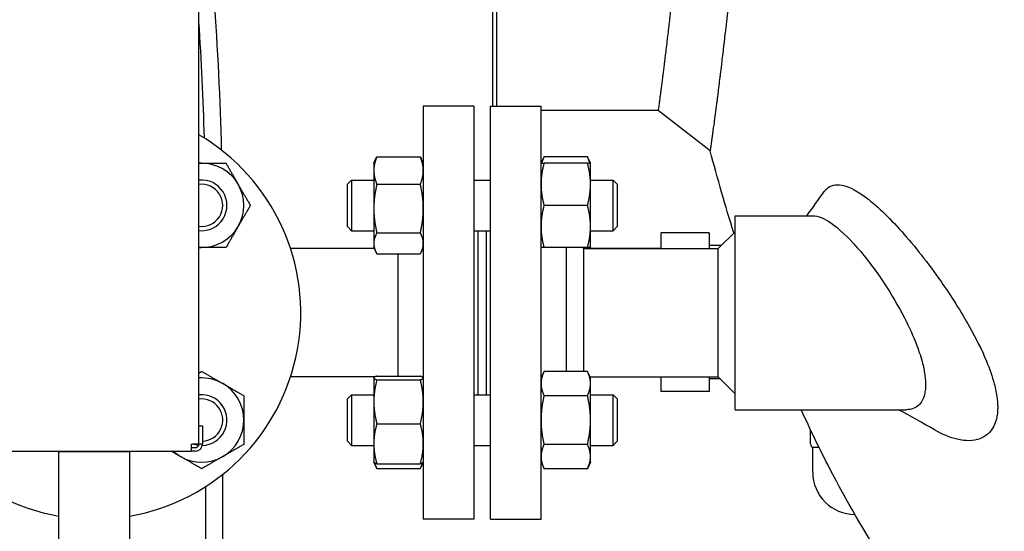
# Model space of a CAD drawing. Header units: inches. Extents: x 24 to 1128, y -58 to 748.
# Tile 276 of 656: x 472 to 487, y 295 to 303. Entities that reach past the tile are written whole.
import ezdxf

# ---------------------------------------------------------------- set-up
doc = ezdxf.new("R2010")
doc.units = ezdxf.units.IN
doc.header["$LTSCALE"] = 32
doc.header["$MEASUREMENT"] = 0
doc.layers.add('Visible (ANSI)', color=7, linetype='Continuous', lineweight=30)

msp = doc.modelspace()

# ---------------------------------------------------------------- linework, layer by layer
at = {"layer": 'Visible (ANSI)'}
for p, q in [((474.89233, 296.59617), (474.89233, 322.49617)), ((479.24679, 317.48366), (479.24679, 301.60867)), ((479.30929, 301.60629), (479.30929, 317.48604)), ((478.21983, 301.60617), (478.21983, 295.48617)), ((478.96983, 301.60617), (478.21983, 301.60617)), ((478.96983, 301.60617), (478.96983, 295.48617)), ((479.21483, 295.48617), (479.21483, 301.60617)), ((479.21483, 301.60617), (479.96483, 301.60617)), ((479.24929, 301.60617), (479.24679, 301.60867)), ((479.96483, 295.48617), (479.96483, 301.60617)), ((481.70228, 301.54617), (479.96483, 301.54617)), ((482.47272, 300.94663), (481.70228, 301.54617)), ((477.48583, 300.76216), (477.51786, 300.83085)), ((477.48583, 300.76216), (477.48583, 300.65355)), ((477.53092, 300.85683), (478.17474, 300.85683)), ((478.21983, 300.76216), (478.1878, 300.83085)), ((479.96483, 300.76216), (480.00992, 300.85885)), ((480.65374, 300.85885), (480.00992, 300.85885)), ((480.65374, 300.76216), (480.00992, 300.76216)), ((480.69883, 300.76216), (480.65374, 300.85885)), ((480.69883, 300.44966), (480.69883, 300.76216)), ((477.48583, 300.65355), (477.48583, 300.09044)), ((477.09483, 300.44966), (477.15733, 300.51216)), ((477.09483, 299.82466), (477.09483, 300.44966)), ((477.15733, 300.51216), (477.15733, 299.76216)), ((477.15733, 300.51216), (477.48583, 300.51216)), ((477.53092, 300.45028), (478.17474, 300.45028)), ((478.96983, 300.51216), (479.21483, 300.51216)), ((480.69883, 300.51216), (481.03233, 300.51216)), ((480.69883, 299.82466), (480.69883, 300.44966)), ((481.03233, 299.76216), (481.03233, 300.51216)), ((481.09483, 300.44966), (481.03233, 300.51216)), ((481.09483, 300.44966), (481.09483, 299.82466)), ((477.48583, 300.09044), (477.48583, 299.57405)), ((480.65374, 300.13716), (480.00992, 300.13716)), ((482.84233, 297.10867), (482.84233, 299.98367)), ((482.84233, 299.98367), (483.99791, 299.98367)), ((477.09483, 299.82466), (477.15733, 299.76216)), ((477.15733, 299.76216), (477.48583, 299.76216)), ((477.53092, 299.73061), (478.17474, 299.73061)), ((478.96983, 299.76216), (479.21483, 299.76216)), ((479.02983, 299.76216), (479.02983, 297.33018)), ((479.14983, 299.76216), (479.14983, 297.33018)), ((479.15483, 297.33018), (479.15483, 299.76216)), ((480.69883, 299.51216), (480.69883, 299.82466)), ((480.69883, 299.76216), (481.03233, 299.76216)), ((481.09483, 299.82466), (481.03233, 299.76216)), ((481.74189, 299.73051), (481.74189, 299.49617)), ((482.45989, 299.73051), (481.74189, 299.73051)), ((482.45989, 299.73051), (482.45989, 299.49617)), ((482.59233, 299.49617), (482.84233, 299.74617)), ((477.48583, 299.57405), (477.48583, 299.51216)), ((476.24823, 299.50501), (477.48917, 299.50501)), ((477.49329, 299.49617), (476.25113, 299.49617)), ((477.48583, 299.51216), (477.51786, 299.44347)), ((478.21983, 299.51216), (478.1878, 299.44347)), ((480.65374, 299.51216), (480.00992, 299.51216)), ((480.34483, 297.67687), (480.34483, 299.51216)), ((480.59483, 299.49617), (480.57884, 299.51216)), ((480.59483, 299.49617), (482.59233, 299.49617)), ((480.59483, 299.49617), (480.59483, 297.67687)), ((480.69883, 299.51216), (480.69137, 299.49617)), ((480.6955, 299.50501), (481.74189, 299.50501)), ((482.64117, 299.54501), (482.45989, 299.54501)), ((482.59233, 297.59617), (482.59233, 299.49617)), ((477.53092, 299.41749), (478.17474, 299.41749)), ((477.83983, 299.41749), (477.83983, 297.6054)), ((479.96483, 297.58018), (480.00992, 297.67687)), ((480.65374, 297.67687), (480.00992, 297.67687)), ((480.69883, 297.58018), (480.65374, 297.67687)), ((477.50613, 297.59617), (476.25113, 297.59617)), ((477.48583, 297.58018), (477.48665, 297.58193)), ((477.48583, 297.58018), (477.48583, 297.57843)), ((477.48583, 297.57843), (477.48583, 297.22635)), ((477.48665, 297.58193), (477.49329, 297.59617)), ((477.53092, 297.6054), (478.17474, 297.6054)), ((477.53092, 297.55146), (478.17474, 297.55146)), ((478.21983, 297.58018), (478.21901, 297.58193)), ((480.69137, 297.59617), (482.59233, 297.59617)), ((480.69883, 297.49645), (480.69883, 297.58018)), ((481.74189, 297.59617), (481.74189, 297.37951)), ((482.45989, 297.59617), (482.45989, 297.37951)), ((482.62349, 297.56501), (482.45989, 297.56501)), ((482.59233, 297.59617), (482.84233, 297.34617)), ((480.69883, 296.95518), (480.69883, 297.49645)), ((477.09483, 297.26768), (477.15733, 297.33018)), ((477.09483, 296.64268), (477.09483, 297.26768)), ((477.15733, 297.33018), (477.15733, 296.58018)), ((477.15733, 297.33018), (477.48583, 297.33018)), ((478.96983, 297.33018), (479.21483, 297.33018)), ((480.65374, 297.31602), (480.00992, 297.31602)), ((480.69883, 297.33018), (481.03233, 297.33018)), ((481.03233, 296.58018), (481.03233, 297.33018)), ((481.09483, 297.26768), (481.03233, 297.33018)), ((481.09483, 297.26768), (481.09483, 296.64268)), ((482.45989, 297.37951), (481.74189, 297.37951)), ((477.48583, 297.22635), (477.48583, 296.6031)), ((482.84233, 297.10867), (485.38414, 297.10867)), ((480.69883, 296.41391), (480.69883, 296.95518)), ((474.89333, 296.59617), (474.89333, 296.87117)), ((474.89333, 296.87117), (474.94333, 296.87117)), ((474.94333, 296.87117), (474.94333, 296.59617)), ((477.53092, 296.90124), (478.17474, 296.90124)), ((483.96284, 296.6012), (483.96284, 296.80658)), ((474.77983, 296.59617), (474.77983, 296.49617)), ((474.77983, 296.59617), (474.79233, 296.59617)), ((474.77983, 296.54617), (474.84333, 296.54617)), ((474.89233, 296.59617), (474.79233, 296.59617)), ((474.94333, 296.59617), (474.89333, 296.59617)), ((477.09483, 296.64268), (477.15733, 296.58018)), ((477.15733, 296.58018), (477.48583, 296.58018)), ((477.48583, 296.6031), (477.48583, 296.33018)), ((478.96983, 296.58018), (479.21483, 296.58018)), ((480.65374, 296.59434), (480.00992, 296.59434)), ((480.69883, 296.58018), (481.03233, 296.58018)), ((481.09483, 296.64268), (481.03233, 296.58018)), ((484.08889, 296.54707), (483.99409, 296.54707)), ((483.99409, 296.1817), (483.99409, 296.54707)), ((471.90483, 296.49617), (474.77983, 296.49617)), ((472.81766, 296.49617), (472.81733, 296.48367)), ((473.86733, 296.48367), (472.81733, 296.48367)), ((472.81733, 294.59617), (472.81733, 296.48367)), ((473.867, 296.49617), (473.86733, 296.48367)), ((473.86733, 294.59617), (473.86733, 296.48367)), ((474.84333, 296.49617), (474.77983, 296.49617)), ((480.69883, 296.33018), (480.69883, 296.41391)), ((477.48583, 296.33018), (477.48665, 296.32843)), ((477.48665, 296.32843), (477.51786, 296.26149)), ((477.53092, 296.30496), (478.17474, 296.30496)), ((477.53092, 296.23551), (478.17474, 296.23551)), ((478.21901, 296.32843), (478.1878, 296.26149)), ((478.21983, 296.33018), (478.21901, 296.32843)), ((479.96483, 296.33018), (480.00992, 296.23349)), ((480.65374, 296.23349), (480.00992, 296.23349)), ((480.69883, 296.33018), (480.65374, 296.23349)), ((475.24154, 296.14688), (475.24154, 289.54617)), ((474.99154, 295.96863), (474.99154, 289.54617)), ((478.96983, 295.48617), (478.21983, 295.48617)), ((479.21483, 295.48617), (479.96483, 295.48617))]:
    msp.add_line(p, q, dxfattribs=at)
for centre, radius, start, end in [((430.62125, 299.89305), 44.62029, 1.364289, 7.172993), ((430.62125, 299.89305), 44.37029, 1.603621, 3.83228), ((473.34233, 298.54617), 3.06, 120.433365, 260.120965), ((473.34233, 298.54617), 3.06, 279.879035, 59.566635), ((474.93332, 300.13716), 0.625, 90, 93.760409), ((474.93332, 300.13716), 0.625, 30, 90), ((474.93332, 300.13716), 0.37513, 263.726737, 96.273263), ((474.93332, 300.13716), 0.375, 263.724611, 96.275389), ((474.93332, 300.13716), 0.3125, 262.462861, 97.537139), ((474.93332, 300.13716), 0.625, 330, 30), ((474.93332, 300.13716), 0.625, 270, 330), ((474.93332, 300.13716), 0.625, 266.239591, 270), ((474.93332, 296.95518), 0.625, 60, 93.760409), ((474.93332, 296.95518), 0.625, 0, 60), ((474.93332, 296.95518), 0.37513, 271.331825, 96.273263), ((474.93332, 296.95518), 0.375, 271.335413, 96.275389), ((474.93332, 296.95518), 0.3125, 271.835565, 97.537139), ((474.93332, 296.95518), 0.625, 300, 0), ((474.93332, 296.95518), 0.37513, 253.143941, 263.583412), ((474.93332, 296.95518), 0.375, 253.207895, 263.586646), ((474.84333, 296.59617), 0.05, 270, 0), ((474.84333, 296.59617), 0.1, 270, 0), ((474.93332, 296.95518), 0.3125, 262.462861, 262.647766), ((484.02534, 296.6012), 0.0625, 180, 240), ((474.93332, 296.95518), 0.625, 227.257857, 240), ((474.93332, 296.95518), 0.625, 240, 300), ((484.61909, 296.1817), 0.625, 180, 269.964673)]:
    msp.add_arc(centre, radius, start, end, dxfattribs=at)
for points, knots in [([(482.49682, 317.97239), (482.49821, 317.9623), (482.49966, 317.95176), (482.50117, 317.94078), (482.50132, 317.93965), (482.50148, 317.93852), (482.50163, 317.93739), (482.50428, 317.91813), (482.5071, 317.89752), (482.51009, 317.87556), (482.51029, 317.8741), (482.51049, 317.87263), (482.51069, 317.87116), (482.51704, 317.82455), (482.52416, 317.77194), (482.532, 317.71333), (482.5323, 317.71105), (482.53261, 317.70875), (482.53292, 317.70644), (482.53678, 317.67753), (482.54082, 317.64719), (482.54502, 317.61541), (482.54539, 317.61261), (482.54576, 317.6098), (482.54614, 317.60698), (482.54632, 317.60558), (482.54651, 317.60418), (482.54669, 317.60278), (482.55307, 317.55452), (482.55981, 317.50302), (482.56691, 317.4483), (482.56936, 317.42943), (482.57185, 317.41015), (482.57438, 317.39048), (482.5749, 317.38646), (482.57542, 317.38242), (482.57594, 317.37837), (482.58069, 317.34145), (482.58558, 317.30312), (482.59062, 317.2634), (482.59121, 317.25875), (482.5918, 317.25407), (482.5924, 317.24938), (482.60298, 317.16575), (482.61417, 317.07602), (482.62589, 316.98027), (482.62661, 316.97437), (482.62734, 316.96845), (482.62806, 316.9625), (482.63225, 316.92817), (482.63651, 316.89307), (482.64083, 316.85722), (482.64213, 316.8464), (482.64344, 316.83551), (482.64475, 316.82455), (482.64554, 316.818), (482.64633, 316.81142), (482.64712, 316.80482), (482.65631, 316.72789), (482.66577, 316.64764), (482.67544, 316.56416), (482.67842, 316.53841), (482.68142, 316.51231), (482.68445, 316.48587), (482.68538, 316.47779), (482.68631, 316.46968), (482.68724, 316.46153), (482.69313, 316.40989), (482.69911, 316.35695), (482.70516, 316.30272), (482.70615, 316.29391), (482.70713, 316.28507), (482.70812, 316.27619), (482.7216, 316.15492), (482.73544, 316.02733), (482.74948, 315.8937), (482.75054, 315.88361), (482.7516, 315.87349), (482.75266, 315.86333), (482.75936, 315.79925), (482.76611, 315.73381), (482.77288, 315.66703), (482.77397, 315.65632), (482.77505, 315.64558), (482.77614, 315.63481), (482.78295, 315.56729), (482.78979, 315.49844), (482.79663, 315.42829), (482.80049, 315.38871), (482.80436, 315.34872), (482.80822, 315.30833), (482.8121, 315.26776), (482.81598, 315.22669), (482.81987, 315.18513), (482.82101, 315.17303), (482.82214, 315.16089), (482.82327, 315.14871), (482.82993, 315.07711), (482.8366, 315.00406), (482.84326, 314.92957), (482.84439, 314.91696), (482.84552, 314.9043), (482.84665, 314.89161), (482.8536, 314.8133), (482.86054, 314.73353), (482.86743, 314.65237), (482.87473, 314.56639), (482.88198, 314.47886), (482.88916, 314.38985), (482.89021, 314.37681), (482.89126, 314.36373), (482.89231, 314.35063), (482.89872, 314.27051), (482.90506, 314.18922), (482.91132, 314.10683), (482.91232, 314.09369), (482.91331, 314.08053), (482.9143, 314.06734), (482.92386, 313.94046), (482.93321, 313.81102), (482.94228, 313.67932), (482.94597, 313.62577), (482.94963, 313.57169), (482.95325, 313.51709), (482.95413, 313.50372), (482.95502, 313.49032), (482.9559, 313.47689), (482.96165, 313.38918), (482.96729, 313.30016), (482.97281, 313.20989), (482.97361, 313.19678), (482.97441, 313.18364), (482.97521, 313.17048), (482.98708, 312.97426), (482.99835, 312.77195), (483.00877, 312.56529), (483.00936, 312.55362), (483.00995, 312.54195), (483.01053, 312.53026), (483.01549, 312.43071), (483.02025, 312.33034), (483.02478, 312.22926), (483.02526, 312.21856), (483.02574, 312.20786), (483.02621, 312.19715), (483.03319, 312.03968), (483.03962, 311.88052), (483.04545, 311.72017), (483.0455, 311.71866), (483.04556, 311.71714), (483.04561, 311.71562), (483.04596, 311.70618), (483.0463, 311.69673), (483.04664, 311.68727), (483.04796, 311.65034), (483.04925, 311.61329), (483.05051, 311.57612), (483.0509, 311.56477), (483.05128, 311.55341), (483.05166, 311.54203), (483.05196, 311.53299), (483.05226, 311.52395), (483.05256, 311.51489), (483.05609, 311.40765), (483.05936, 311.29947), (483.06236, 311.19047), (483.06258, 311.18266), (483.06279, 311.17485), (483.063, 311.16703), (483.06439, 311.11579), (483.06572, 311.06438), (483.06698, 311.0128), (483.06716, 311.00577), (483.06733, 310.99875), (483.0675, 310.99172), (483.0702, 310.88003), (483.07261, 310.76757), (483.0747, 310.6545), (483.0748, 310.64926), (483.0749, 310.64403), (483.07499, 310.6388), (483.07599, 310.58407), (483.07692, 310.52919), (483.07777, 310.47419), (483.07784, 310.46992), (483.07791, 310.46565), (483.07797, 310.46137), (483.07975, 310.34547), (483.08119, 310.22899), (483.0823, 310.11211), (483.08232, 310.10977), (483.08235, 310.10743), (483.08237, 310.10509), (483.08291, 310.04705), (483.08337, 309.98887), (483.08374, 309.93074), (483.08375, 309.9293), (483.08376, 309.92787), (483.08377, 309.92643), (483.08453, 309.80699), (483.08493, 309.68774), (483.08498, 309.56884), (483.08498, 309.56469), (483.08498, 309.56054), (483.08498, 309.55639), (483.08499, 309.50077), (483.08492, 309.44516), (483.08478, 309.38956), (483.08477, 309.38902), (483.08477, 309.38848), (483.08477, 309.38794), (483.08446, 309.26913), (483.08379, 309.15042), (483.08277, 309.03193), (483.08275, 309.02993), (483.08273, 309.02793), (483.08272, 309.02594), (483.08222, 308.9684), (483.08163, 308.91091), (483.08097, 308.85349), (483.08093, 308.85069), (483.0809, 308.8479), (483.08087, 308.8451), (483.07887, 308.67494), (483.07616, 308.50538), (483.07274, 308.33678), (483.07264, 308.33147), (483.07253, 308.32616), (483.07242, 308.32086), (483.07022, 308.21366), (483.06774, 308.10686), (483.065, 308.00055), (483.06481, 307.99354), (483.06463, 307.98654), (483.06445, 307.97953), (483.06037, 307.8238), (483.05569, 307.66891), (483.05052, 307.51638), (483.04908, 307.47403), (483.0476, 307.43184), (483.04609, 307.38982), (483.04547, 307.37254), (483.04484, 307.35528), (483.0442, 307.33804), (483.04385, 307.32849), (483.04349, 307.31895), (483.04314, 307.30941), (483.03941, 307.20991), (483.03547, 307.11106), (483.03132, 307.01296), (483.03089, 307.0029), (483.03046, 306.99285), (483.03003, 306.98281), (483.02123, 306.77745), (483.01152, 306.5755), (483.00107, 306.37799), (483.00045, 306.36626), (482.99983, 306.35454), (482.9992, 306.34284), (482.99427, 306.25058), (482.98917, 306.1593), (482.98393, 306.0691), (482.9832, 306.05652), (482.98247, 306.04397), (482.98174, 306.03144), (482.97046, 305.83928), (482.95856, 305.65213), (482.94624, 305.47082), (482.94533, 305.45743), (482.94442, 305.44408), (482.9435, 305.43076), (482.94339, 305.42907), (482.94327, 305.42737), (482.94316, 305.42568), (482.93752, 305.34371), (482.93178, 305.26253), (482.92594, 305.18222), (482.92496, 305.16878), (482.92398, 305.15536), (482.923, 305.14197), (482.91052, 304.97188), (482.89764, 304.80617), (482.88457, 304.64582), (482.88347, 304.63233), (482.88236, 304.61888), (482.88126, 304.60547), (482.87665, 304.54935), (482.87201, 304.49388), (482.86736, 304.43908), (482.86618, 304.42521), (482.865, 304.41137), (482.86382, 304.39758), (482.86269, 304.38443), (482.86157, 304.37132), (482.86044, 304.35825), (482.84747, 304.20796), (482.83441, 304.06287), (482.82138, 303.92328), (482.82024, 303.91114), (482.81911, 303.89903), (482.81798, 303.88697), (482.81501, 303.85538), (482.81204, 303.82407), (482.80908, 303.79305), (482.80602, 303.761), (482.80296, 303.7292), (482.7999, 303.69764), (482.79881, 303.68641), (482.79772, 303.67521), (482.79663, 303.66404), (482.79661, 303.66386), (482.79659, 303.66367), (482.79658, 303.66348), (482.78331, 303.52754), (482.77007, 303.39636), (482.75697, 303.2703), (482.7559, 303.26006), (482.75484, 303.24986), (482.75378, 303.23969), (482.74772, 303.18166), (482.74169, 303.12473), (482.73572, 303.06893), (482.73468, 303.05925), (482.73364, 303.0496), (482.73261, 303.03998), (482.71951, 302.91828), (482.70665, 302.80206), (482.69414, 302.69156), (482.69319, 302.68315), (482.69224, 302.67478), (482.69129, 302.66643), (482.68616, 302.62125), (482.68109, 302.57704), (482.67609, 302.53382), (482.67539, 302.5278), (482.6747, 302.5218), (482.67401, 302.51582), (482.67312, 302.50822), (482.67224, 302.50065), (482.67137, 302.4931), (482.66091, 302.4032), (482.65071, 302.31718), (482.64083, 302.23512), (482.63931, 302.22248), (482.63779, 302.20994), (482.63628, 302.19749), (482.63554, 302.19132), (482.63479, 302.18516), (482.63405, 302.17904), (482.62887, 302.13635), (482.62379, 302.09479), (482.6188, 302.05436), (482.61812, 302.04878), (482.61743, 302.04323), (482.61675, 302.0377), (482.60603, 301.9509), (482.59578, 301.86941), (482.58609, 301.79326), (482.58552, 301.78884), (482.58496, 301.78443), (482.5844, 301.78004), (482.5798, 301.74397), (482.57532, 301.70911), (482.57098, 301.67547), (482.57048, 301.67163), (482.56999, 301.66781), (482.56949, 301.664), (482.56877, 301.65842), (482.56805, 301.65287), (482.56734, 301.64735), (482.56008, 301.59136), (482.55319, 301.53873), (482.54668, 301.48947), (482.54563, 301.48148), (482.54458, 301.47359), (482.54355, 301.46578), (482.54318, 301.46302), (482.54282, 301.46028), (482.54246, 301.45755), (482.5386, 301.42844), (482.53489, 301.40059), (482.53133, 301.374), (482.53102, 301.37171), (482.53072, 301.36943), (482.53041, 301.36716), (482.52295, 301.31148), (482.51617, 301.26141), (482.51011, 301.2169), (482.50991, 301.21543), (482.50971, 301.21397), (482.50951, 301.21251), (482.50656, 301.1909), (482.50379, 301.17062), (482.50118, 301.15167), (482.50103, 301.15055), (482.50088, 301.14943), (482.50072, 301.14832), (482.49945, 301.13902), (482.49821, 301.13005), (482.49702, 301.1214), (482.4932, 301.09362), (482.48981, 301.06916), (482.48687, 301.04801), (482.48679, 301.04744), (482.48672, 301.04688), (482.48664, 301.04632), (482.48475, 301.03271), (482.48305, 301.02049), (482.48154, 301.00967), (482.48149, 301.00931), (482.48144, 301.00896), (482.48139, 301.0086), (482.47832, 300.98659), (482.47606, 300.97044), (482.47461, 300.96016), (482.4746, 300.96008), (482.47459, 300.96001), (482.47458, 300.95993), (482.47387, 300.95482), (482.47336, 300.95119), (482.47305, 300.94902), (482.47305, 300.94901), (482.47305, 300.949), (482.47305, 300.94898), (482.47283, 300.94746), (482.47272, 300.94668), (482.47272, 300.94663), (482.47272, 300.94663), (482.47272, 300.94663), (482.47272, 300.94663)], [0, 0, 0, 0, 0.00311435, 0.00311435, 0.00311435, 0.00343311, 0.00343311, 0.00343311, 0.008849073, 0.008849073, 0.008849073, 0.009209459, 0.009209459, 0.009209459, 0.020610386, 0.020610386, 0.020610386, 0.021055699, 0.021055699, 0.021055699, 0.026633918, 0.026633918, 0.026633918, 0.027125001, 0.027125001, 0.027125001, 0.027368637, 0.027368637, 0.027368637, 0.035739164, 0.035739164, 0.035739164, 0.038625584, 0.038625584, 0.038625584, 0.039215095, 0.039215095, 0.039215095, 0.044587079, 0.044587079, 0.044587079, 0.045216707, 0.045216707, 0.045216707, 0.056436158, 0.056436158, 0.056436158, 0.057127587, 0.057127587, 0.057127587, 0.061119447, 0.061119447, 0.061119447, 0.062324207, 0.062324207, 0.062324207, 0.063044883, 0.063044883, 0.063044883, 0.071439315, 0.071439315, 0.071439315, 0.074028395, 0.074028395, 0.074028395, 0.074819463, 0.074819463, 0.074819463, 0.079835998, 0.079835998, 0.079835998, 0.080651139, 0.080651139, 0.080651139, 0.091784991, 0.091784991, 0.091784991, 0.092625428, 0.092625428, 0.092625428, 0.097928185, 0.097928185, 0.097928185, 0.098778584, 0.098778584, 0.098778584, 0.104106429, 0.104106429, 0.104106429, 0.107112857, 0.107112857, 0.107112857, 0.110131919, 0.110131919, 0.110131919, 0.111010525, 0.111010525, 0.111010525, 0.116174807, 0.116174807, 0.116174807, 0.117049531, 0.117049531, 0.117049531, 0.122445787, 0.122445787, 0.122445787, 0.128162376, 0.128162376, 0.128162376, 0.128999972, 0.128999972, 0.128999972, 0.134121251, 0.134121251, 0.134121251, 0.134937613, 0.134937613, 0.134937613, 0.142791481, 0.142791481, 0.142791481, 0.145985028, 0.145985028, 0.145985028, 0.146767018, 0.146767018, 0.146767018, 0.151873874, 0.151873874, 0.151873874, 0.152615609, 0.152615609, 0.152615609, 0.163672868, 0.163672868, 0.163672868, 0.164297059, 0.164297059, 0.164297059, 0.16961244, 0.16961244, 0.16961244, 0.170174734, 0.170174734, 0.170174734, 0.17844326, 0.17844326, 0.17844326, 0.178521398, 0.178521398, 0.178521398, 0.179008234, 0.179008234, 0.179008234, 0.180908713, 0.180908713, 0.180908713, 0.181489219, 0.181489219, 0.181489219, 0.181950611, 0.181950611, 0.181950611, 0.187415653, 0.187415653, 0.187415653, 0.187807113, 0.187807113, 0.187807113, 0.190373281, 0.190373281, 0.190373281, 0.190722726, 0.190722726, 0.190722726, 0.196274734, 0.196274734, 0.196274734, 0.19653159, 0.19653159, 0.19653159, 0.199217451, 0.199217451, 0.199217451, 0.199426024, 0.199426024, 0.199426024, 0.205083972, 0.205083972, 0.205083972, 0.205197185, 0.205197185, 0.205197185, 0.208006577, 0.208006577, 0.208006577, 0.208076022, 0.208076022, 0.208076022, 0.213849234, 0.213849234, 0.213849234, 0.214050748, 0.214050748, 0.214050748, 0.216752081, 0.216752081, 0.216752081, 0.216778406, 0.216778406, 0.216778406, 0.222551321, 0.222551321, 0.222551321, 0.222648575, 0.222648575, 0.222648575, 0.225452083, 0.225452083, 0.225452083, 0.225588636, 0.225588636, 0.225588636, 0.233897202, 0.233897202, 0.233897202, 0.234158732, 0.234158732, 0.234158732, 0.239443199, 0.239443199, 0.239443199, 0.239791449, 0.239791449, 0.239791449, 0.247537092, 0.247537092, 0.247537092, 0.24968794, 0.24968794, 0.24968794, 0.250572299, 0.250572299, 0.250572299, 0.251062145, 0.251062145, 0.251062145, 0.256172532, 0.256172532, 0.256172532, 0.256696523, 0.256696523, 0.256696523, 0.267412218, 0.267412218, 0.267412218, 0.268048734, 0.268048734, 0.268048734, 0.273068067, 0.273068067, 0.273068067, 0.273767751, 0.273767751, 0.273767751, 0.284497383, 0.284497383, 0.284497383, 0.28528946, 0.28528946, 0.28528946, 0.285390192, 0.285390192, 0.285390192, 0.290267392, 0.290267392, 0.290267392, 0.291083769, 0.291083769, 0.291083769, 0.301451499, 0.301451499, 0.301451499, 0.302323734, 0.302323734, 0.302323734, 0.30597218, 0.30597218, 0.30597218, 0.306896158, 0.306896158, 0.306896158, 0.307777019, 0.307777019, 0.307777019, 0.317905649, 0.317905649, 0.317905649, 0.318787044, 0.318787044, 0.318787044, 0.321095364, 0.321095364, 0.321095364, 0.323480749, 0.323480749, 0.323480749, 0.324329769, 0.324329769, 0.324329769, 0.324343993, 0.324343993, 0.324343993, 0.334680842, 0.334680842, 0.334680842, 0.335520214, 0.335520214, 0.335520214, 0.340310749, 0.340310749, 0.340310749, 0.341142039, 0.341142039, 0.341142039, 0.351665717, 0.351665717, 0.351665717, 0.352466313, 0.352466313, 0.352466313, 0.356803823, 0.356803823, 0.356803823, 0.357407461, 0.357407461, 0.357407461, 0.358174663, 0.358174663, 0.358174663, 0.367313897, 0.367313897, 0.367313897, 0.368721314, 0.368721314, 0.368721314, 0.369419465, 0.369419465, 0.369419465, 0.374282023, 0.374282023, 0.374282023, 0.374952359, 0.374952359, 0.374952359, 0.385472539, 0.385472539, 0.385472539, 0.386084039, 0.386084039, 0.386084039, 0.391108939, 0.391108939, 0.391108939, 0.391682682, 0.391682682, 0.391682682, 0.392523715, 0.392523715, 0.392523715, 0.40106218, 0.40106218, 0.40106218, 0.402446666, 0.402446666, 0.402446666, 0.402934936, 0.402934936, 0.402934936, 0.408136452, 0.408136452, 0.408136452, 0.408584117, 0.408584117, 0.408584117, 0.419565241, 0.419565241, 0.419565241, 0.419927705, 0.419927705, 0.419927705, 0.425304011, 0.425304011, 0.425304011, 0.425622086, 0.425622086, 0.425622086, 0.428281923, 0.428281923, 0.428281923, 0.436826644, 0.436826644, 0.436826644, 0.437055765, 0.437055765, 0.437055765, 0.442601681, 0.442601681, 0.442601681, 0.442785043, 0.442785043, 0.442785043, 0.45416634, 0.45416634, 0.45416634, 0.454252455, 0.454252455, 0.454252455, 0.459954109, 0.459954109, 0.459954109, 0.459990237, 0.459990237, 0.459990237, 0.464029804, 0.464029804, 0.464029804, 0.464153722, 0.464153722, 0.464153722, 0.464153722]), ([(481.72475, 317.37808), (481.72605, 317.36831), (481.72739, 317.3581), (481.7288, 317.34747), (481.72894, 317.34638), (481.72908, 317.34528), (481.72923, 317.34419), (481.73169, 317.32554), (481.73431, 317.30559), (481.73709, 317.28434), (481.73727, 317.28293), (481.73746, 317.28151), (481.73765, 317.28008), (481.74354, 317.23499), (481.75015, 317.18413), (481.75742, 317.12748), (481.75771, 317.12526), (481.75799, 317.12304), (481.75828, 317.12081), (481.76186, 317.09287), (481.7656, 317.06355), (481.7695, 317.03284), (481.76984, 317.03014), (481.77019, 317.02742), (481.77053, 317.0247), (481.7707, 317.02335), (481.77088, 317.02199), (481.77105, 317.02063), (481.77696, 316.974), (481.78321, 316.92425), (481.78978, 316.87137), (481.79205, 316.85314), (481.79435, 316.83453), (481.79669, 316.81554), (481.79717, 316.81166), (481.79765, 316.80777), (481.79813, 316.80386), (481.80252, 316.76824), (481.80704, 316.73131), (481.81169, 316.69308), (481.81223, 316.6886), (481.81278, 316.6841), (481.81332, 316.67958), (481.82308, 316.5991), (481.83337, 316.51292), (481.84412, 316.42108), (481.84479, 316.41543), (481.84545, 316.40974), (481.84612, 316.40404), (481.84996, 316.37112), (481.85386, 316.33747), (481.85782, 316.30311), (481.85901, 316.29274), (481.86021, 316.28231), (481.86142, 316.2718), (481.86214, 316.26552), (481.86286, 316.25922), (481.86358, 316.25289), (481.87201, 316.17918), (481.88067, 316.1023), (481.88951, 316.02231), (481.89224, 315.99764), (481.89498, 315.97265), (481.89775, 315.94736), (481.8986, 315.93963), (481.89944, 315.93188), (481.90029, 315.92409), (481.90567, 315.87472), (481.91112, 315.82419), (481.91662, 315.7725), (481.91751, 315.7641), (481.91841, 315.75567), (481.91931, 315.74722), (481.93156, 315.63168), (481.94408, 315.51048), (481.95676, 315.38379), (481.95772, 315.37422), (481.95867, 315.36463), (481.95963, 315.355), (481.96568, 315.29427), (481.97176, 315.23229), (481.97786, 315.16909), (481.97883, 315.15895), (481.97981, 315.14879), (481.98079, 315.13859), (481.98692, 315.07469), (481.99307, 315.00957), (481.99922, 314.94325), (482.00269, 314.90582), (482.00616, 314.86801), (482.00963, 314.82982), (482.01311, 314.79147), (482.0166, 314.75269), (482.02008, 314.7135), (482.02109, 314.70209), (482.02211, 314.69065), (482.02312, 314.67917), (482.02908, 314.61171), (482.03503, 314.543), (482.04096, 314.47313), (482.04196, 314.46129), (482.04296, 314.44943), (482.04396, 314.43753), (482.05015, 314.36411), (482.0563, 314.28946), (482.0624, 314.21362), (482.06886, 314.13328), (482.07527, 314.05161), (482.0816, 313.96866), (482.08252, 313.95651), (482.08345, 313.94433), (482.08437, 313.93212), (482.09002, 313.85748), (482.09561, 313.78182), (482.10111, 313.70519), (482.10199, 313.69297), (482.10286, 313.68073), (482.10374, 313.66847), (482.11213, 313.55048), (482.12034, 313.43023), (482.1283, 313.30789), (482.13153, 313.25814), (482.13473, 313.208), (482.13789, 313.15746), (482.13866, 313.14509), (482.13943, 313.13269), (482.1402, 313.12027), (482.14521, 313.03915), (482.15012, 312.95704), (482.15491, 312.87395), (482.1556, 312.86189), (482.1563, 312.8498), (482.15699, 312.83769), (482.16727, 312.65719), (482.17699, 312.47182), (482.18595, 312.28303), (482.18645, 312.27237), (482.18696, 312.2617), (482.18746, 312.25103), (482.19172, 312.16011), (482.1958, 312.06851), (482.19969, 311.97629), (482.2001, 311.96653), (482.20051, 311.95677), (482.20091, 311.947), (482.20689, 311.80333), (482.2124, 311.65817), (482.2174, 311.51172), (482.21745, 311.51033), (482.21749, 311.50895), (482.21754, 311.50756), (482.21784, 311.49894), (482.21813, 311.49031), (482.21842, 311.48168), (482.21955, 311.44797), (482.22065, 311.41419), (482.22173, 311.38034), (482.22206, 311.37), (482.22239, 311.35965), (482.22271, 311.3493), (482.22297, 311.34107), (482.22323, 311.33284), (482.22348, 311.3246), (482.22649, 311.22703), (482.22928, 311.12888), (482.23182, 311.03018), (482.232, 311.02311), (482.23218, 311.01604), (482.23236, 311.00896), (482.23354, 310.96258), (482.23466, 310.91608), (482.23574, 310.86947), (482.23588, 310.86312), (482.23603, 310.85677), (482.23617, 310.85042), (482.23846, 310.74951), (482.24049, 310.64806), (482.24226, 310.54614), (482.24234, 310.54142), (482.24242, 310.53671), (482.2425, 310.53199), (482.24335, 310.48266), (482.24413, 310.43322), (482.24485, 310.38368), (482.24491, 310.37983), (482.24496, 310.37598), (482.24502, 310.37213), (482.24652, 310.26773), (482.24774, 310.16286), (482.24867, 310.05757), (482.24869, 310.05546), (482.24871, 310.05335), (482.24873, 310.05125), (482.24919, 309.99896), (482.24958, 309.94657), (482.24989, 309.89408), (482.2499, 309.89278), (482.24991, 309.89149), (482.24992, 309.89019), (482.25056, 309.78232), (482.2509, 309.67434), (482.25094, 309.56666), (482.25094, 309.5629), (482.25095, 309.55914), (482.25095, 309.55539), (482.25095, 309.50501), (482.2509, 309.45466), (482.25077, 309.40436), (482.25077, 309.40387), (482.25077, 309.40338), (482.25077, 309.40289), (482.2505, 309.2954), (482.24993, 309.1881), (482.24907, 309.08107), (482.24905, 309.07926), (482.24904, 309.07746), (482.24902, 309.07566), (482.2486, 309.02368), (482.2481, 308.97177), (482.24754, 308.91993), (482.24751, 308.91741), (482.24748, 308.91488), (482.24746, 308.91236), (482.24576, 308.75875), (482.24346, 308.60576), (482.24058, 308.45361), (482.24049, 308.44882), (482.2404, 308.44403), (482.2403, 308.43925), (482.23844, 308.34251), (482.23635, 308.24612), (482.23402, 308.15012), (482.23387, 308.14379), (482.23371, 308.13747), (482.23356, 308.13114), (482.2301, 307.99051), (482.22615, 307.85074), (482.22173, 307.712), (482.22051, 307.67347), (482.21924, 307.63502), (482.21795, 307.59665), (482.21741, 307.58088), (482.21687, 307.56512), (482.21633, 307.54937), (482.21602, 307.54064), (482.21572, 307.53192), (482.21541, 307.5232), (482.21222, 307.43226), (482.20883, 307.34168), (482.20526, 307.25197), (482.20489, 307.24278), (482.20452, 307.23359), (482.20415, 307.2244), (482.19659, 307.03664), (482.18825, 306.8523), (482.17926, 306.67172), (482.17872, 306.66099), (482.17819, 306.65028), (482.17765, 306.63958), (482.1734, 306.55521), (482.16901, 306.47166), (482.16449, 306.38899), (482.16386, 306.37746), (482.16322, 306.36595), (482.16259, 306.35446), (482.15285, 306.17824), (482.14253, 306.00598), (482.13176, 305.83801), (482.13096, 305.82561), (482.13016, 305.81324), (482.12936, 305.80088), (482.12926, 305.79931), (482.12916, 305.79774), (482.12906, 305.79617), (482.12413, 305.72014), (482.1191, 305.6449), (482.11399, 305.57049), (482.11313, 305.55803), (482.11228, 305.5456), (482.11142, 305.53319), (482.10049, 305.37559), (482.08919, 305.22176), (482.07764, 305.07208), (482.07667, 305.05948), (482.07569, 305.04692), (482.07472, 305.03439), (482.07064, 304.98196), (482.06653, 304.93003), (482.0624, 304.87871), (482.06135, 304.86571), (482.06031, 304.85275), (482.05926, 304.83983), (482.05826, 304.82751), (482.05726, 304.81523), (482.05626, 304.80297), (482.04475, 304.6621), (482.0331, 304.52576), (482.02143, 304.39407), (482.02042, 304.38261), (482.0194, 304.37119), (482.01838, 304.3598), (482.01572, 304.32997), (482.01306, 304.30039), (482.0104, 304.27104), (482.00765, 304.24072), (482.0049, 304.21064), (482.00215, 304.18079), (482.00117, 304.17016), (482.00019, 304.15957), (481.99921, 304.14901), (481.9992, 304.14883), (481.99918, 304.14865), (481.99916, 304.14848), (481.98724, 304.01988), (481.97532, 303.89579), (481.96351, 303.77637), (481.96255, 303.76667), (481.96159, 303.75701), (481.96063, 303.74737), (481.95516, 303.69238), (481.94972, 303.6384), (481.94432, 303.58544), (481.94338, 303.57625), (481.94244, 303.56709), (481.9415, 303.55797), (481.92966, 303.44241), (481.91798, 303.33181), (481.90659, 303.22631), (481.90572, 303.21828), (481.90486, 303.21028), (481.90399, 303.20231), (481.89931, 303.15915), (481.89468, 303.11685), (481.89011, 303.07542), (481.88947, 303.06965), (481.88883, 303.0639), (481.8882, 303.05817), (481.88739, 303.05088), (481.88658, 303.04362), (481.88578, 303.03639), (481.87621, 302.95021), (481.86686, 302.86777), (481.8578, 302.78909), (481.85641, 302.77698), (481.85502, 302.76495), (481.85364, 302.75302), (481.85295, 302.7471), (481.85227, 302.7412), (481.85159, 302.73532), (481.84684, 302.69439), (481.84217, 302.65452), (481.8376, 302.61572), (481.83697, 302.61037), (481.83634, 302.60505), (481.83571, 302.59974), (481.82586, 302.51644), (481.81644, 302.43813), (481.8075, 302.36483), (481.80698, 302.36056), (481.80646, 302.35632), (481.80594, 302.35209), (481.8017, 302.31736), (481.79756, 302.28376), (481.79354, 302.2513), (481.79308, 302.2476), (481.79263, 302.24391), (481.79217, 302.24023), (481.7915, 302.23484), (481.79084, 302.22948), (481.79018, 302.22416), (481.78346, 302.1701), (481.77707, 302.11928), (481.77105, 302.07171), (481.77007, 302.06399), (481.7691, 302.05636), (481.76814, 302.04882), (481.76781, 302.04616), (481.76747, 302.04351), (481.76713, 302.04087), (481.76356, 302.01276), (481.76012, 301.98585), (481.75682, 301.96015), (481.75653, 301.95793), (481.75625, 301.95573), (481.75597, 301.95354), (481.74905, 301.89971), (481.74275, 301.85126), (481.73711, 301.80816), (481.73692, 301.80674), (481.73674, 301.80532), (481.73655, 301.80391), (481.73381, 301.78299), (481.73123, 301.76335), (481.72881, 301.74499), (481.72867, 301.7439), (481.72853, 301.74282), (481.72838, 301.74175), (481.7272, 301.73274), (481.72605, 301.72405), (481.72494, 301.71567), (481.72138, 301.68875), (481.71822, 301.66505), (481.71549, 301.64454), (481.71541, 301.644), (481.71534, 301.64345), (481.71527, 301.6429), (481.71351, 301.62971), (481.71192, 301.61786), (481.71052, 301.60736), (481.71047, 301.60702), (481.71042, 301.60667), (481.71038, 301.60633), (481.70751, 301.58497), (481.7054, 301.56929), (481.70406, 301.55931), (481.70405, 301.55923), (481.70404, 301.55916), (481.70403, 301.55908), (481.70336, 301.55412), (481.70288, 301.55059), (481.7026, 301.54849), (481.7026, 301.54848), (481.70259, 301.54846), (481.70259, 301.54845), (481.70239, 301.54697), (481.70229, 301.54622), (481.70228, 301.54617), (481.70228, 301.54617), (481.70228, 301.54617), (481.70228, 301.54617)], [0, 0, 0, 0, 0.00311435, 0.00311435, 0.00311435, 0.00343311, 0.00343311, 0.00343311, 0.008849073, 0.008849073, 0.008849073, 0.009209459, 0.009209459, 0.009209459, 0.020610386, 0.020610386, 0.020610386, 0.021055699, 0.021055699, 0.021055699, 0.026633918, 0.026633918, 0.026633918, 0.027125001, 0.027125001, 0.027125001, 0.027368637, 0.027368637, 0.027368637, 0.035739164, 0.035739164, 0.035739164, 0.038625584, 0.038625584, 0.038625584, 0.039215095, 0.039215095, 0.039215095, 0.044587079, 0.044587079, 0.044587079, 0.045216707, 0.045216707, 0.045216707, 0.056436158, 0.056436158, 0.056436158, 0.057127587, 0.057127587, 0.057127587, 0.061119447, 0.061119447, 0.061119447, 0.062324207, 0.062324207, 0.062324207, 0.063044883, 0.063044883, 0.063044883, 0.071439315, 0.071439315, 0.071439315, 0.074028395, 0.074028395, 0.074028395, 0.074819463, 0.074819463, 0.074819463, 0.079835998, 0.079835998, 0.079835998, 0.080651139, 0.080651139, 0.080651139, 0.091784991, 0.091784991, 0.091784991, 0.092625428, 0.092625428, 0.092625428, 0.097928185, 0.097928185, 0.097928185, 0.098778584, 0.098778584, 0.098778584, 0.104106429, 0.104106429, 0.104106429, 0.107112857, 0.107112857, 0.107112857, 0.110131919, 0.110131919, 0.110131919, 0.111010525, 0.111010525, 0.111010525, 0.116174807, 0.116174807, 0.116174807, 0.117049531, 0.117049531, 0.117049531, 0.122445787, 0.122445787, 0.122445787, 0.128162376, 0.128162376, 0.128162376, 0.128999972, 0.128999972, 0.128999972, 0.134121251, 0.134121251, 0.134121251, 0.134937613, 0.134937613, 0.134937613, 0.142791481, 0.142791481, 0.142791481, 0.145985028, 0.145985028, 0.145985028, 0.146767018, 0.146767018, 0.146767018, 0.151873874, 0.151873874, 0.151873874, 0.152615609, 0.152615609, 0.152615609, 0.163672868, 0.163672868, 0.163672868, 0.164297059, 0.164297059, 0.164297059, 0.16961244, 0.16961244, 0.16961244, 0.170174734, 0.170174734, 0.170174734, 0.17844326, 0.17844326, 0.17844326, 0.178521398, 0.178521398, 0.178521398, 0.179008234, 0.179008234, 0.179008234, 0.180908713, 0.180908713, 0.180908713, 0.181489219, 0.181489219, 0.181489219, 0.181950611, 0.181950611, 0.181950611, 0.187415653, 0.187415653, 0.187415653, 0.187807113, 0.187807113, 0.187807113, 0.190373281, 0.190373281, 0.190373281, 0.190722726, 0.190722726, 0.190722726, 0.196274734, 0.196274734, 0.196274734, 0.19653159, 0.19653159, 0.19653159, 0.199217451, 0.199217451, 0.199217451, 0.199426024, 0.199426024, 0.199426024, 0.205083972, 0.205083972, 0.205083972, 0.205197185, 0.205197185, 0.205197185, 0.208006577, 0.208006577, 0.208006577, 0.208076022, 0.208076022, 0.208076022, 0.213849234, 0.213849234, 0.213849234, 0.214050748, 0.214050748, 0.214050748, 0.216752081, 0.216752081, 0.216752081, 0.216778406, 0.216778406, 0.216778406, 0.222551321, 0.222551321, 0.222551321, 0.222648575, 0.222648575, 0.222648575, 0.225452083, 0.225452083, 0.225452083, 0.225588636, 0.225588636, 0.225588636, 0.233897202, 0.233897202, 0.233897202, 0.234158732, 0.234158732, 0.234158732, 0.239443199, 0.239443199, 0.239443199, 0.239791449, 0.239791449, 0.239791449, 0.247537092, 0.247537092, 0.247537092, 0.24968794, 0.24968794, 0.24968794, 0.250572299, 0.250572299, 0.250572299, 0.251062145, 0.251062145, 0.251062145, 0.256172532, 0.256172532, 0.256172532, 0.256696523, 0.256696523, 0.256696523, 0.267412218, 0.267412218, 0.267412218, 0.268048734, 0.268048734, 0.268048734, 0.273068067, 0.273068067, 0.273068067, 0.273767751, 0.273767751, 0.273767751, 0.284497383, 0.284497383, 0.284497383, 0.28528946, 0.28528946, 0.28528946, 0.285390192, 0.285390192, 0.285390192, 0.290267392, 0.290267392, 0.290267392, 0.291083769, 0.291083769, 0.291083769, 0.301451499, 0.301451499, 0.301451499, 0.302323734, 0.302323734, 0.302323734, 0.30597218, 0.30597218, 0.30597218, 0.306896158, 0.306896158, 0.306896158, 0.307777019, 0.307777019, 0.307777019, 0.317905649, 0.317905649, 0.317905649, 0.318787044, 0.318787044, 0.318787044, 0.321095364, 0.321095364, 0.321095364, 0.323480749, 0.323480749, 0.323480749, 0.324329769, 0.324329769, 0.324329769, 0.324343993, 0.324343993, 0.324343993, 0.334680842, 0.334680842, 0.334680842, 0.335520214, 0.335520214, 0.335520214, 0.340310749, 0.340310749, 0.340310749, 0.341142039, 0.341142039, 0.341142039, 0.351665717, 0.351665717, 0.351665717, 0.352466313, 0.352466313, 0.352466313, 0.356803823, 0.356803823, 0.356803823, 0.357407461, 0.357407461, 0.357407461, 0.358174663, 0.358174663, 0.358174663, 0.367313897, 0.367313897, 0.367313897, 0.368721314, 0.368721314, 0.368721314, 0.369419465, 0.369419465, 0.369419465, 0.374282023, 0.374282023, 0.374282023, 0.374952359, 0.374952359, 0.374952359, 0.385472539, 0.385472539, 0.385472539, 0.386084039, 0.386084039, 0.386084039, 0.391108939, 0.391108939, 0.391108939, 0.391682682, 0.391682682, 0.391682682, 0.392523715, 0.392523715, 0.392523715, 0.40106218, 0.40106218, 0.40106218, 0.402446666, 0.402446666, 0.402446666, 0.402934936, 0.402934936, 0.402934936, 0.408136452, 0.408136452, 0.408136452, 0.408584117, 0.408584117, 0.408584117, 0.419565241, 0.419565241, 0.419565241, 0.419927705, 0.419927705, 0.419927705, 0.425304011, 0.425304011, 0.425304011, 0.425622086, 0.425622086, 0.425622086, 0.428281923, 0.428281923, 0.428281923, 0.436826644, 0.436826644, 0.436826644, 0.437055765, 0.437055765, 0.437055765, 0.442601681, 0.442601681, 0.442601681, 0.442785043, 0.442785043, 0.442785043, 0.45416634, 0.45416634, 0.45416634, 0.454252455, 0.454252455, 0.454252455, 0.459954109, 0.459954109, 0.459954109, 0.459990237, 0.459990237, 0.459990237, 0.464029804, 0.464029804, 0.464029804, 0.464153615, 0.464153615, 0.464153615, 0.464153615]), ([(484.16388, 300.34298), (484.16907, 300.35025), (484.17446, 300.35713), (484.23309, 300.42491), (484.30369, 300.44974), (484.49418, 300.43218), (484.62002, 300.37151), (484.92986, 300.14862), (485.11882, 299.96744), (485.5067, 299.53257), (485.70593, 299.27922), (486.04589, 298.79336), (486.19122, 298.56632), (486.4141, 298.1675), (486.4998, 297.99624), (486.61645, 297.71369), (486.65589, 297.60093), (486.70448, 297.41769), (486.719, 297.34542), (486.73095, 297.24884), (486.7334, 297.22152), (486.7358, 297.17605), (486.73628, 297.15754), (486.73616, 297.12102), (486.73555, 297.10304), (486.7327, 297.05974), (486.72981, 297.035), (486.71563, 296.95209), (486.69831, 296.90013), (486.62779, 296.76676), (486.55707, 296.70849), (486.37478, 296.64123), (486.25908, 296.64077), (486.0291, 296.69476), (485.91578, 296.74237), (485.80028, 296.80972)], [-22.24546658, -22.24546658, -22.24546658, -22.24546658, -22.06703678, -22.06703678, -20.38011798, -20.38011798, -18.26502161, -18.26502161, -15.65202534, -15.65202534, -13.06166414, -13.06166414, -11.03314335, -11.03314335, -9.54772296, -9.54772296, -8.52773523, -8.52773523, -7.81701829, -7.81701829, -7.52640714, -7.52640714, -7.31954565, -7.31954565, -7.10866133, -7.10866133, -6.7981502, -6.7981502, -6.02025312, -6.02025312, -4.47679665, -4.47679665, -2.7062463, -2.7062463, -1.16016556, -1.16016556, -1.16016556, -1.16016556]), ([(483.99791, 299.98367), (484.07291, 299.98367), (484.16258, 299.94585), (484.38278, 299.79492), (484.51682, 299.66751), (484.78826, 299.35666), (484.92564, 299.17463), (485.16203, 298.81602), (485.26372, 298.6446), (485.4234, 298.33432), (485.486, 298.19707), (485.57196, 297.96958), (485.60122, 297.87855), (485.63913, 297.72679), (485.65101, 297.66488), (485.66154, 297.57922), (485.66386, 297.55287), (485.66609, 297.50813), (485.66644, 297.48939), (485.66593, 297.45172), (485.66496, 297.43291), (485.6607, 297.38642), (485.65641, 297.35988), (485.63382, 297.26611), (485.60457, 297.21312), (485.51719, 297.13), (485.45483, 297.10867), (485.38414, 297.10867)], [-14.42137095, -14.42137095, -14.42137095, -14.42137095, -12.85485244, -12.85485244, -10.92943726, -10.92943726, -9.05375831, -9.05375831, -7.54497577, -7.54497577, -6.38445037, -6.38445037, -5.58300527, -5.58300527, -4.98890591, -4.98890591, -4.71256566, -4.71256566, -4.50305977, -4.50305977, -4.27805569, -4.27805569, -3.924979, -3.924979, -2.93416937, -2.93416937, -1.71523148, -1.71523148, -1.71523148, -1.71523148]), ([(491.15563, 290.79617), (490.59664, 290.79617), (490.03802, 290.88623), (488.90837, 291.25017), (488.33993, 291.53713), (487.13377, 292.36838), (486.50872, 292.95582), (485.31372, 294.39754), (484.7494, 295.26673), (484.09837, 296.52177), (483.95768, 296.81114), (483.82206, 297.10867)], [0, 0, 0, 0, 0.159713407, 0.159713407, 0.331843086, 0.331843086, 0.542791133, 0.542791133, 0.767016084, 0.767016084, 0.831604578, 0.831604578, 0.831604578, 0.831604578])]:
    msp.add_open_spline(points, degree=3, knots=knots, dxfattribs=at)
for points in [[(482.82471, 299.72855), (482.69956, 300.12599), (482.58214, 300.53238), (482.47272, 300.94663)], [(483.90599, 299.98367), (483.99202, 300.10271), (484.07803, 300.22258), (484.16388, 300.34298)], [(485.80018, 296.8097), (485.62349, 296.91273), (485.44546, 297.01334), (485.26633, 297.10867)]]:
    msp.add_open_spline(points, degree=3, dxfattribs=at)
for points, weights in [([(474.89233, 300.76216), (474.91285, 300.76216), (474.93332, 300.76216)], [1.0079183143, 1.00449041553, 1]), ([(474.93332, 300.76216), (475.10079, 300.76216), (475.29416, 300.76216)], [1, 1.0379548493, 1]), ([(475.29416, 300.76216), (475.39085, 300.59469), (475.47459, 300.44966)], [1, 1.0379548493, 1]), ([(477.53092, 300.85683), (477.48583, 300.74789), (477.48583, 300.65355)], [1, 1.0379548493, 1]), ([(477.51786, 300.83085), (477.5238, 300.84358), (477.53092, 300.85683)], [1.00983612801, 1.00580630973, 1]), ([(478.17474, 300.85683), (478.18186, 300.84358), (478.1878, 300.83085)], [1, 1.00580630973, 1.00983612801]), ([(478.21983, 300.65355), (478.21983, 300.74789), (478.17474, 300.85683)], [1, 1.0379548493, 1]), ([(479.96483, 300.76216), (479.96483, 300.76216), (480.00992, 300.76216)], [1, 1.0379548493, 1]), ([(480.00992, 300.76216), (479.96483, 300.59469), (479.96483, 300.44966)], [1, 1.0379548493, 1]), ([(480.00992, 300.85885), (479.98614, 300.80787), (479.97511, 300.76216)], [1, 1.01965956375, 1.01895290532]), ([(480.68855, 300.76216), (480.67752, 300.80787), (480.65374, 300.85885)], [1.01895290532, 1.01965956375, 1]), ([(480.69883, 300.44966), (480.69883, 300.59469), (480.65374, 300.76216)], [1, 1.0379548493, 1]), ([(480.65374, 300.76216), (480.69883, 300.76216), (480.69883, 300.76216)], [1, 1.0379548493, 1]), ([(477.48583, 300.65355), (477.48583, 300.55921), (477.53092, 300.45028)], [1, 1.0379548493, 1]), ([(478.17474, 300.45028), (478.21983, 300.55921), (478.21983, 300.65355)], [1, 1.0379548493, 1]), ([(475.47459, 300.44966), (475.55832, 300.30463), (475.65501, 300.13716)], [1, 1.0379548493, 1]), ([(477.53092, 300.45028), (477.48583, 300.25744), (477.48583, 300.09044)], [1, 1.0379548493, 1]), ([(478.21983, 300.09044), (478.21983, 300.25744), (478.17474, 300.45028)], [1, 1.0379548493, 1]), ([(479.96483, 300.44966), (479.96483, 300.30463), (480.00992, 300.13716)], [1, 1.0379548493, 1]), ([(480.65374, 300.13716), (480.69883, 300.30463), (480.69883, 300.44966)], [1, 1.0379548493, 1]), ([(475.65501, 300.13716), (475.55832, 299.96969), (475.47459, 299.82466)], [1, 1.0379548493, 1]), ([(477.48583, 300.09044), (477.48583, 299.92344), (477.53092, 299.73061)], [1, 1.0379548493, 1]), ([(478.17474, 299.73061), (478.21983, 299.92344), (478.21983, 300.09044)], [1, 1.0379548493, 1]), ([(480.00992, 300.13716), (479.96483, 299.96969), (479.96483, 299.82466)], [1, 1.0379548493, 1]), ([(480.69883, 299.82466), (480.69883, 299.96969), (480.65374, 300.13716)], [1, 1.0379548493, 1]), ([(475.47459, 299.82466), (475.39085, 299.67963), (475.29416, 299.51216)], [1, 1.0379548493, 1]), ([(477.53092, 299.73061), (477.48583, 299.64671), (477.48583, 299.57405)], [1, 1.0379548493, 1]), ([(478.21983, 299.57405), (478.21983, 299.64671), (478.17474, 299.73061)], [1, 1.0379548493, 1]), ([(479.96483, 299.82466), (479.96483, 299.67963), (480.00992, 299.51216)], [1, 1.0379548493, 1]), ([(480.65374, 299.51216), (480.69883, 299.67963), (480.69883, 299.82466)], [1, 1.0379548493, 1]), ([(477.48583, 299.57405), (477.48583, 299.50139), (477.53092, 299.41749)], [1, 1.0379548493, 1]), ([(478.17474, 299.41749), (478.21983, 299.50139), (478.21983, 299.57405)], [1, 1.0379548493, 1]), ([(474.93332, 299.51216), (474.91285, 299.51216), (474.89233, 299.51216)], [1, 1.00449041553, 1.0079183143]), ([(475.29416, 299.51216), (475.10079, 299.51216), (474.93332, 299.51216)], [1, 1.0379548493, 1]), ([(480.00992, 299.51216), (479.96483, 299.51216), (479.96483, 299.51216)], [1, 1.0379548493, 1]), ([(480.69883, 299.51216), (480.69883, 299.51216), (480.65374, 299.51216)], [1, 1.0379548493, 1]), ([(480.68435, 299.49617), (480.68663, 299.50422), (480.68855, 299.51216)], [1.01858442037, 1.01907558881, 1.01895290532]), ([(474.89233, 297.6532), (474.9125, 297.66485), (474.93332, 297.67687)], [1.00803440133, 1.00456665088, 1]), ([(474.93332, 297.67687), (475.10079, 297.58018), (475.24582, 297.49645)], [1, 1.0379548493, 1]), ([(480.00992, 297.67687), (479.96483, 297.58018), (479.96483, 297.49645)], [1, 1.0379548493, 1]), ([(480.69883, 297.49645), (480.69883, 297.58018), (480.65374, 297.67687)], [1, 1.0379548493, 1]), ([(477.53092, 297.6054), (477.48583, 297.59095), (477.48583, 297.57843)], [1, 1.0379548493, 1]), ([(477.48583, 297.57843), (477.48583, 297.56591), (477.53092, 297.55146)], [1, 1.0379548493, 1]), ([(477.53092, 297.55146), (477.48583, 297.37723), (477.48583, 297.22635)], [1, 1.0379548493, 1]), ([(477.50354, 297.59617), (477.50335, 297.59547), (477.50316, 297.59478)], [1.01764945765, 1.01771792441, 1.0177828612]), ([(478.21983, 297.57843), (478.21983, 297.59095), (478.17474, 297.6054)], [1, 1.0379548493, 1]), ([(478.17474, 297.55146), (478.21983, 297.56591), (478.21983, 297.57843)], [1, 1.0379548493, 1]), ([(478.21983, 297.22635), (478.21983, 297.37723), (478.17474, 297.55146)], [1, 1.0379548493, 1]), ([(475.24582, 297.49645), (475.39085, 297.41271), (475.55832, 297.31602)], [1, 1.0379548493, 1]), ([(479.96483, 297.49645), (479.96483, 297.41271), (480.00992, 297.31602)], [1, 1.0379548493, 1]), ([(480.65374, 297.31602), (480.69883, 297.41271), (480.69883, 297.49645)], [1, 1.0379548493, 1]), ([(475.55832, 297.31602), (475.55832, 297.12265), (475.55832, 296.95518)], [1, 1.0379548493, 1]), ([(480.00992, 297.31602), (479.96483, 297.12265), (479.96483, 296.95518)], [1, 1.0379548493, 1]), ([(480.69883, 296.95518), (480.69883, 297.12265), (480.65374, 297.31602)], [1, 1.0379548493, 1]), ([(477.48583, 297.22635), (477.48583, 297.07546), (477.53092, 296.90124)], [1, 1.0379548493, 1]), ([(478.17474, 296.90124), (478.21983, 297.07546), (478.21983, 297.22635)], [1, 1.0379548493, 1]), ([(475.55832, 296.95518), (475.55832, 296.78771), (475.55832, 296.59434)], [1, 1.0379548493, 1]), ([(479.96483, 296.95518), (479.96483, 296.78771), (480.00992, 296.59434)], [1, 1.0379548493, 1]), ([(480.65374, 296.59434), (480.69883, 296.78771), (480.69883, 296.95518)], [1, 1.0379548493, 1]), ([(477.53092, 296.90124), (477.48583, 296.74146), (477.48583, 296.6031)], [1, 1.0379548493, 1]), ([(478.21983, 296.6031), (478.21983, 296.74146), (478.17474, 296.90124)], [1, 1.0379548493, 1]), ([(475.55832, 296.59434), (475.39085, 296.49765), (475.24582, 296.41391)], [1, 1.0379548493, 1]), ([(477.48583, 296.6031), (477.48583, 296.46473), (477.53092, 296.30496)], [1, 1.0379548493, 1]), ([(478.17474, 296.30496), (478.21983, 296.46473), (478.21983, 296.6031)], [1, 1.0379548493, 1]), ([(480.00992, 296.59434), (479.96483, 296.49765), (479.96483, 296.41391)], [1, 1.0379548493, 1]), ([(480.69883, 296.41391), (480.69883, 296.49765), (480.65374, 296.59434)], [1, 1.0379548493, 1]), ([(474.62082, 296.41391), (474.55078, 296.45435), (474.47835, 296.49617)], [1, 1.01797747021, 1.01892473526]), ([(474.93332, 296.23349), (474.76585, 296.33018), (474.62082, 296.41391)], [1, 1.0379548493, 1]), ([(475.24582, 296.41391), (475.10079, 296.33018), (474.93332, 296.23349)], [1, 1.0379548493, 1]), ([(479.96483, 296.41391), (479.96483, 296.33018), (480.00992, 296.23349)], [1, 1.0379548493, 1]), ([(480.65374, 296.23349), (480.69883, 296.33018), (480.69883, 296.41391)], [1, 1.0379548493, 1]), ([(477.53092, 296.30496), (477.49174, 296.31752), (477.48665, 296.32843)], [1, 1.03282122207, 1.00887854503]), ([(477.49611, 296.31941), (477.50714, 296.27975), (477.53092, 296.23551)], [1.01895290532, 1.01965956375, 1]), ([(478.21901, 296.32843), (478.21393, 296.31752), (478.17474, 296.30496)], [1.00887854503, 1.03282122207, 1]), ([(478.17474, 296.23551), (478.19852, 296.27975), (478.20955, 296.31941)], [1, 1.01965956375, 1.01895290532])]:
    msp.add_rational_spline(points, weights, degree=2, dxfattribs=at)

doc.saveas('drawing.dxf')
